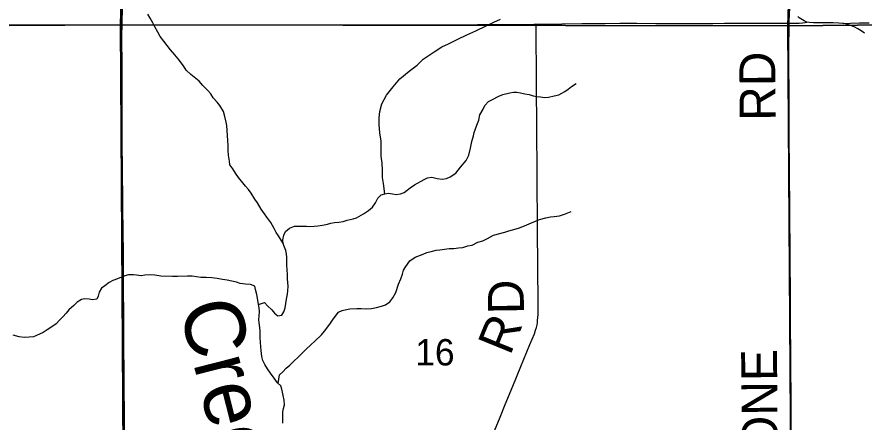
# Model space of a CAD drawing. Extents: x 1985906 to 2360102, y 891258 to 1222054.
# Drawn here: x 2085489 to 2092575, y 1043377 to 1046765 of the extents above; entities that cross this region are included whole.
import ezdxf

# ---------------------------------------------------------------- set-up
doc = ezdxf.new("R2010")
doc.units = 0
for name, color, linetype in [('GM_X_County_Road', 7, 'Continuous'), ('GM_X_Minor_River', 7, 'Continuous'), ('GM_X_Minor_River_Text', 7, 'Continuous'), ('GM_X_Section', 7, 'Continuous'), ('GM_X_Section_Text', 7, 'Continuous'), ('GM_X_State_Route', 7, 'Continuous'), ('GM_X_Township_Road', 7, 'Continuous'), ('GM_X_Township_Road_Text', 7, 'Continuous')]:
    doc.layers.add(name, color=color, linetype=linetype)

msp = doc.modelspace()

# ---------------------------------------------------------------- linework, layer by layer
at = {"layer": 'GM_X_County_Road'}
for points in [[(2086368.6, 1046698.7), (2086368.7, 1046726.9), (2086380, 1047136.9), (2086389.2, 1047464.8), (2086403.4, 1047973.2), (2086410.7, 1048219.1), (2086423.5, 1048579.8), (2086432.5, 1048891.3), (2086440.9, 1049219.3), (2086448.4, 1049448.8), (2086452.9, 1049596.4), (2086471.2, 1050186.4), (2086475.7, 1050432.4), (2086482.7, 1050678.3), (2086490.8, 1051006.3), (2086498.8, 1051285), (2086510.3, 1051678.6), (2086515.8, 1051875.4), (2086522.1, 1052052.2)], [(2091949.4, 1046711.9), (2092031.2, 1046712.8), (2092060.6, 1046715), (2092083.3, 1046717.5), (2092098, 1046720.9)], [(2083554.8, 1046697.2), (2083683.6, 1046699.2), (2084077.4, 1046697.9), (2084307.1, 1046698.8), (2084438.3, 1046699.7), (2084618.7, 1046700.2), (2085061.3, 1046699.7), (2085258.2, 1046698.9), (2085455.1, 1046698.1), (2085602.8, 1046698.9), (2085733.9, 1046699.3), (2085963.3, 1046699.6), (2086143.7, 1046699.4), (2086307.7, 1046698.6), (2086368.6, 1046698.7)], [(2086394.7, 1041942.3), (2086394.4, 1042003.6), (2086394.3, 1042134.8), (2086393.2, 1042380.8), (2086392, 1042512), (2086391.5, 1042823.6), (2086390.3, 1043053.2), (2086387.8, 1043414.1), (2086387.3, 1043692.9), (2086384.9, 1044103), (2086382.5, 1044299.7), (2086380.7, 1044463.7), (2086379.8, 1044594.9), (2086379.8, 1044775.3), (2086377.1, 1044988.5), (2086376, 1045152.5), (2086374.3, 1045307.4), (2086373.3, 1045402), (2086371.6, 1045546), (2086369.9, 1045660.8), (2086369, 1045857.6), (2086370.2, 1046333.3), (2086368, 1046612.1), (2086368.6, 1046698.7)], [(2086368.6, 1046698.7), (2086619.4, 1046699.2), (2086898.4, 1046698.3), (2087128.1, 1046698.4), (2087390.5, 1046699.9), (2087538.1, 1046699.9), (2087783.8, 1046700.2), (2087881.8, 1046700.3), (2088193.3, 1046700.4), (2088423, 1046699.7), (2088718.4, 1046698.4), (2089013.7, 1046699.1), (2089341.7, 1046702.6), (2089554.9, 1046703.1), (2089817.2, 1046704.7), (2089831.2, 1046704.8)], [(2089831.2, 1046704.8), (2090046.9, 1046707.2), (2090214.6, 1046709.2), (2090291.8, 1046710), (2090410.7, 1046711.4), (2090532.4, 1046712.6), (2090674.8, 1046711.8), (2090832.8, 1046710.5), (2090965.5, 1046709.5), (2091178.5, 1046710), (2091309.7, 1046710.5), (2091408.1, 1046711.6), (2091555.7, 1046712.4), (2091916.6, 1046711.6), (2091949.4, 1046711.9)], [(2092402, 1046709.4), (2092461.8, 1046714), (2092537.4, 1046715.8), (2092617.8, 1046715.4)]]:
    msp.add_lwpolyline(points, dxfattribs=at)
at = {"layer": 'GM_X_Minor_River'}
for points in [[(2087511.2, 1044360.4), (2087559.3, 1044376.3), (2087585.5, 1044348.3), (2087621.7, 1044314.3), (2087643.9, 1044286.3), (2087672.1, 1044266.4), (2087704.1, 1044270.5), (2087722, 1044298.7), (2087731.9, 1044332.9), (2087739.7, 1044367.1), (2087745.5, 1044403.2), (2087753.3, 1044447.4), (2087755.2, 1044475.6), (2087757, 1044513.7), (2087752.6, 1044575.9), (2087752.5, 1044610.1), (2087748, 1044688.3), (2087745.8, 1044724.5), (2087745.7, 1044752.6), (2087743.5, 1044782.7), (2087739.4, 1044812.8), (2087727.2, 1044840.8), (2087713, 1044876.9), (2087678.6, 1044933), (2087656.4, 1044961), (2087640.2, 1044995), (2087611.9, 1045045.1), (2087579.6, 1045089.1), (2087561.4, 1045119.1), (2087531.1, 1045157.2), (2087500.8, 1045209.2), (2087480.6, 1045241.2), (2087448.3, 1045291.3), (2087426.1, 1045321.3), (2087401.9, 1045349.3), (2087379.7, 1045377.3), (2087343.4, 1045421.3), (2087317.1, 1045457.3), (2087294.9, 1045495.4), (2087270.7, 1045529.4), (2087266.5, 1045559.5), (2087258.2, 1045609.6), (2087256, 1045647.8), (2087255.8, 1045691.9), (2087253.6, 1045732.1), (2087251.3, 1045774.2), (2087249.1, 1045814.4), (2087244.9, 1045856.5), (2087240.7, 1045884.6), (2087228.5, 1045932.7), (2087216.2, 1045972.8), (2087187.9, 1046024.9), (2087163.7, 1046052.9), (2087131.4, 1046088.9), (2087111.2, 1046120.9), (2087087, 1046148.9), (2087044.7, 1046192.9), (2087014.5, 1046226.9), (2086944.1, 1046282.8), (2086905.8, 1046320.8), (2086881.5, 1046356.8), (2086839.2, 1046414.8), (2086810.9, 1046446.8), (2086774.6, 1046488.8), (2086718.1, 1046562.8), (2086687.9, 1046602.8), (2086667.7, 1046636.9), (2086643.4, 1046682.9), (2086625.2, 1046717), (2086602.9, 1046755), (2086584.7, 1046789.1)], [(2088566.5, 1045286.4), (2088556.6, 1045372.2), (2088548.3, 1045422.2), (2088546, 1045484.3), (2088543.7, 1045542.4), (2088537.4, 1045600.4), (2088537, 1045666.5), (2088534.7, 1045726.6), (2088526.3, 1045796.6), (2088519.9, 1045866.7), (2088519.6, 1045920.8), (2088525.3, 1045974.9), (2088542.9, 1046039.1), (2088580.5, 1046109.4), (2088636.2, 1046179.8), (2088691.8, 1046246.3), (2088771.4, 1046310.8), (2088837.2, 1046361.3), (2088886.9, 1046411.6), (2088978.5, 1046474.3), (2089044.3, 1046514.7), (2089098.2, 1046541.1), (2089178, 1046579.6), (2089251.7, 1046616.1), (2089327.6, 1046648.6), (2089415.3, 1046691.1), (2089479.2, 1046721.6), (2089533, 1046745.9)], [(2087716.9, 1044866.8), (2087714.8, 1044901), (2087722.7, 1044941.2), (2087734.5, 1044969.4), (2087770.4, 1044999.7), (2087812.4, 1045013.9), (2087874.6, 1045014.2), (2087910.6, 1045016.3), (2087938.7, 1045012.5), (2087976.8, 1045014.7), (2088006.8, 1045016.8), (2088044.9, 1045023), (2088086.9, 1045033.2), (2088114.9, 1045039.4), (2088144.9, 1045045.5), (2088183, 1045049.7), (2088219.1, 1045053.9), (2088251.1, 1045066.1), (2088303.1, 1045076.4), (2088331.1, 1045084.5), (2088387.1, 1045116.9), (2088429, 1045147.2), (2088462.9, 1045173.5), (2088488.8, 1045209.8), (2088508.6, 1045250), (2088536.5, 1045276.2), (2088566.5, 1045286.4), (2088598.6, 1045290.6), (2088630.7, 1045284.7), (2088660.8, 1045278.8), (2088696.8, 1045285), (2088728.8, 1045297.2), (2088778.7, 1045335.6), (2088814.6, 1045359.8), (2088894.6, 1045404.4), (2088924.6, 1045418.5), (2088958.6, 1045424.7), (2089004.8, 1045412.9), (2089046.9, 1045407.1), (2089082.9, 1045413.2), (2089112.9, 1045427.4), (2089160.8, 1045457.8), (2089200.7, 1045508.2), (2089246.4, 1045564.6), (2089268.3, 1045608.8), (2089284, 1045667.2), (2089295.7, 1045723.4), (2089307.5, 1045769.7), (2089315.3, 1045799.8), (2089337.1, 1045860.1), (2089352.9, 1045902.4), (2089362.7, 1045946.6), (2089390.5, 1045992.9), (2089402.3, 1046025.1), (2089434.2, 1046057.3), (2089462.2, 1046071.5), (2089520.2, 1046101.9), (2089554.2, 1046116.1), (2089612.2, 1046130.4), (2089642.2, 1046136.6), (2089670.3, 1046136.7), (2089700.4, 1046130.8), (2089736.5, 1046123), (2089774.6, 1046115.1), (2089806.7, 1046105.2), (2089838.8, 1046099.4), (2089868.9, 1046097.5), (2089903, 1046091.6), (2089937.1, 1046093.8), (2089983.1, 1046104), (2090021.1, 1046114.2), (2090071.1, 1046140.6), (2090101, 1046160.8), (2090129, 1046183), (2090166.9, 1046207.3)], [(2087673.5, 1043700.4), (2087684.7, 1043770.5), (2087712.6, 1043796.8), (2087740.5, 1043827), (2087772.5, 1043851.3), (2087874.1, 1043954.1), (2087906, 1043984.4), (2087949.9, 1044024.7), (2087981.8, 1044053), (2088035.7, 1044105.4), (2088061.6, 1044135.7), (2088107.3, 1044196.1), (2088129.2, 1044230.3), (2088151.1, 1044260.6), (2088179, 1044294.8), (2088208.9, 1044311), (2088247, 1044319.2), (2088275, 1044323.4), (2088333.1, 1044327.7), (2088369.2, 1044327.8), (2088417.3, 1044324), (2088455.3, 1044326.2), (2088497.4, 1044334.4), (2088539.4, 1044344.7), (2088573.4, 1044356.9), (2088609.4, 1044383.1), (2088633.2, 1044415.4), (2088659, 1044461.7), (2088680.7, 1044530), (2088700.5, 1044574.3), (2088714.4, 1044614.5), (2088724.2, 1044646.7), (2088742.1, 1044676.9), (2088775.9, 1044725.2), (2088819.8, 1044755.5), (2088887.8, 1044781.9), (2088917.8, 1044796.1), (2088953.8, 1044802.3), (2088995.9, 1044814.6), (2089027.9, 1044816.7), (2089106, 1044827.1), (2089144.1, 1044829.3), (2089184.2, 1044833.5), (2089220.2, 1044835.7), (2089262.2, 1044849.9), (2089298.3, 1044856.1), (2089344.2, 1044880.4), (2089386.2, 1044892.7), (2089426.2, 1044910.9), (2089476.2, 1044941.2), (2089570.2, 1044965.8), (2089604.2, 1044976), (2089664.3, 1044992.3), (2089692.3, 1045000.5), (2089754.3, 1045026.9), (2089792.3, 1045043.1), (2089860.3, 1045069.5), (2089914.3, 1045083.8), (2089952.4, 1045092), (2089984.4, 1045096.2), (2090026.4, 1045100.4), (2090068.5, 1045116.6), (2090096.5, 1045126.8), (2090126.5, 1045137)], [(2087714.9, 1043367.1), (2087714.4, 1043461.5), (2087720.3, 1043489.6), (2087726.1, 1043519.8), (2087725.9, 1043559.9), (2087715.7, 1043598), (2087709.5, 1043626.1), (2087705.4, 1043652.2), (2087697.2, 1043680.3), (2087669, 1043704.2), (2087640.8, 1043744.2), (2087610.5, 1043786.3), (2087586.3, 1043822.3), (2087564, 1043858.3), (2087545.8, 1043892.4), (2087537.6, 1043924.5), (2087531.3, 1043976.6), (2087529.2, 1044008.7), (2087527, 1044042.9), (2087524.8, 1044081), (2087524.5, 1044137.2), (2087520.3, 1044167.3), (2087516.1, 1044205.4), (2087511.9, 1044233.5), (2087515.8, 1044263.7), (2087519.6, 1044301.8), (2087515.4, 1044331.9), (2087511.3, 1044360), (2087503, 1044414.2), (2087496.8, 1044444.3), (2087484.6, 1044486.4), (2087478.4, 1044514.4), (2087442.3, 1044528.3), (2087402.2, 1044530.2), (2087356, 1044536), (2087325.9, 1044545.9), (2087285.8, 1044555.7), (2087247.7, 1044563.6), (2087207.6, 1044569.4), (2087165.5, 1044577.3), (2087119.3, 1044583.1), (2087073.2, 1044584.9), (2087027.1, 1044586.7), (2086991, 1044590.5), (2086954.9, 1044596.4), (2086914.8, 1044598.2), (2086832.7, 1044593.8), (2086790.6, 1044593.6), (2086692.4, 1044597.2), (2086642.3, 1044605), (2086610.2, 1044606.8), (2086560.1, 1044604.6), (2086528.1, 1044600.4), (2086490, 1044606.3), (2086463.9, 1044608.2), (2086421.8, 1044608), (2086391.8, 1044599.8), (2086331.8, 1044573.4), (2086291.8, 1044561.2), (2086261.8, 1044543), (2086223.9, 1044514.7), (2086195.9, 1044496.5), (2086176.1, 1044462.3), (2086168.2, 1044430.1), (2086158.4, 1044404), (2086120.3, 1044399.8), (2086092.2, 1044405.7), (2086056.1, 1044407.5), (2086028.1, 1044401.4), (2085994.2, 1044379.1), (2085966.3, 1044352.9), (2085924.4, 1044314.6), (2085900.5, 1044288.4), (2085872.6, 1044258.1), (2085846.7, 1044229.9), (2085816.8, 1044199.6), (2085772.8, 1044167.3), (2085742.9, 1044147.1), (2085708.9, 1044126.9), (2085678.9, 1044112.7), (2085653, 1044100.5), (2085627, 1044090.3), (2085592.9, 1044086.2), (2085550.8, 1044084), (2085506.7, 1044089.8), (2085458.6, 1044103.6)]]:
    msp.add_lwpolyline(points, dxfattribs=at)
at = {"layer": 'GM_X_Section'}
for points in [[(2080871.9, 1052011.1), (2086497, 1052076.4), (2086354.3, 1046700.2), (2080765.1, 1046666.9)], [(2086497, 1052076.4), (2092108.6, 1052055.6), (2091937.8, 1046691.4), (2086354.3, 1046700.2)], [(2092108.6, 1052055.6), (2097579.8, 1052088.1), (2097447.4, 1047614.8), (2097492.7, 1047615), (2097478.9, 1046742.4), (2091937.8, 1046691.4)], [(2091937.8, 1046691.4), (2097478.9, 1046742.4), (2097537, 1041391.5), (2091973.8, 1041358.4)], [(2080765.1, 1046666.9), (2086354.3, 1046700.2), (2086388.5, 1041335.2), (2080867.4, 1041292.2)], [(2086354.3, 1046700.2), (2091937.8, 1046691.4), (2091973.8, 1041358.4), (2086388.5, 1041335.2)]]:
    msp.add_lwpolyline(points, close=True, dxfattribs=at)
at = {"layer": 'GM_X_State_Route'}
msp.add_lwpolyline([(2092577.6, 1046628.4), (2092551.3, 1046648.8), (2092523.1, 1046666.6), (2092493.5, 1046681.8), (2092462.6, 1046694.2), (2092430.8, 1046703.7), (2092402, 1046709.4), (2092398.2, 1046710.1), (2092365.2, 1046714), (2092315.8, 1046716.5), (2092233.5, 1046716.5), (2092151.6, 1046715.7), (2092119.6, 1046718.5), (2092098, 1046720.9), (2092074.1, 1046732.2), (2092060, 1046739.7), (2092046.4, 1046748.3), (2092033.6, 1046757.9), (2092021.5, 1046768.5)], dxfattribs=at)
at = {"layer": 'GM_X_Township_Road'}
for points in [[(2091949.4, 1046711.9), (2091950, 1046731.3), (2091958.4, 1046894.2)], [(2089455.7, 1043236.5), (2089530.4, 1043418.5), (2089574.5, 1043524.2), (2089636.3, 1043676), (2089705.1, 1043842.8), (2089781, 1044024.4), (2089818.3, 1044115.3), (2089828.3, 1044146.5), (2089834.8, 1044166.8), (2089838.2, 1044179), (2089840, 1044191.1), (2089842.6, 1044207.6), (2089844.7, 1044226.8), (2089848.7, 1044275.8), (2089850.1, 1044341.4), (2089848.2, 1044456.2), (2089846.3, 1044587.3), (2089845.4, 1044751.4), (2089844.2, 1044915.4), (2089844, 1045079.4), (2089843.3, 1045161.4), (2089841.7, 1045259.7), (2089840.3, 1045440), (2089839.8, 1045554.8), (2089838.7, 1045735), (2089838.3, 1045817), (2089837.7, 1045915.4), (2089836, 1046112.1), (2089835.4, 1046210.5), (2089834.8, 1046341.7), (2089833.3, 1046554.8), (2089831.6, 1046669.6), (2089831.2, 1046704.8)], [(2091966.4, 1043258.6), (2091966.5, 1043406.2), (2091965.8, 1043521), (2091964.5, 1043652.1), (2091963.2, 1043767), (2091959.5, 1044374), (2091956.7, 1044800.6), (2091954.7, 1045112.3), (2091952.4, 1045506), (2091950.1, 1045752), (2091948.5, 1046030.9), (2091947.7, 1046129.3), (2091945.9, 1046358.9), (2091947.1, 1046522.9), (2091947.7, 1046668), (2091948.7, 1046694.9), (2091949.4, 1046711.9)]]:
    msp.add_lwpolyline(points, dxfattribs=at)

# ---------------------------------------------------------------- texts
at = {"layer": 'GM_X_Minor_River_Text'}
msp.add_text('Creek', height=500.19, rotation=284.26206, dxfattribs=at).set_placement((2086843.1, 1044342))
at = {"layer": 'GM_X_Section_Text'}
msp.add_text('16', height=221, rotation=0.00001, dxfattribs=at).set_placement((2088821.4, 1043850))
at = {"layer": 'GM_X_Township_Road_Text'}
for s, rotation, p in [('RD', 90.49895, (2091836.3, 1045897)), ('D', 90.81691, (2089731.1, 1044280.5)), ('R', 67.86049, (2089614.5, 1043926.3)), ('FIRESTONE', 90.50588, (2091866.9, 1041692.4))]:
    msp.add_text(s, height=300, rotation=rotation, dxfattribs=at).set_placement(p)

doc.saveas('drawing.dxf')
